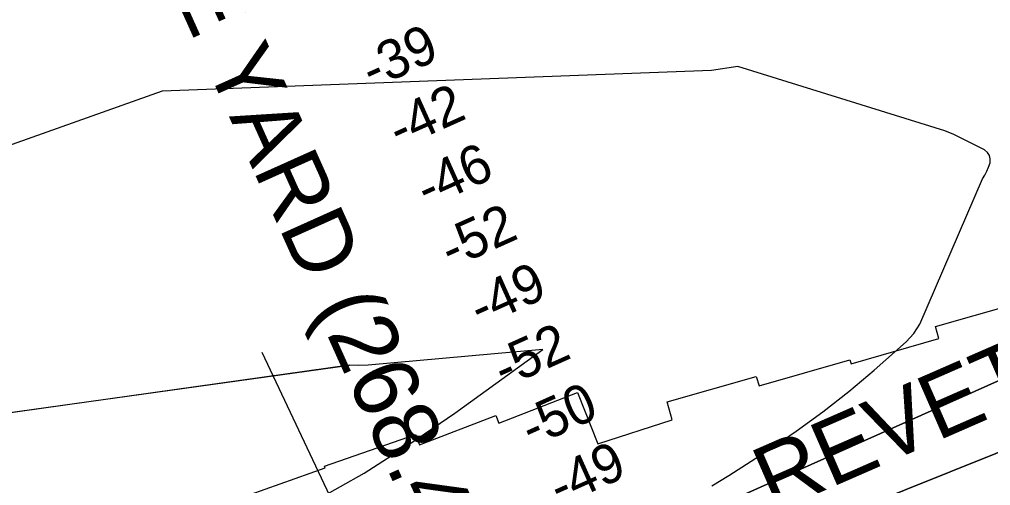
# Model space of a CAD drawing. Extents: x 3219052 to 3256913, y 800770 to 826146.
# Drawn here: x 3250063 to 3251550, y 814643 to 815356 of the extents above; entities that cross this region are included whole.
import ezdxf

# ---------------------------------------------------------------- set-up
doc = ezdxf.new("R2010")
doc.units = 0
for name, color, linetype in [('V-CHAN-NAID', 7, 'Continuous'), ('V-RIVR-RANG', 7, 'Continuous'), ('V-RRAP-RVMT', 7, 'Continuous'), ('V-RRAP-RVMT-IDEN', 7, 'Continuous'), ('V-TOPO-DPTH', 7, 'Continuous'), ('V-TOPO-MAJR', 7, 'Continuous'), ('V-TOPO-MINR', 7, 'Continuous')]:
    doc.layers.add(name, color=color, linetype=linetype)

msp = doc.modelspace()

# ---------------------------------------------------------------- linework, layer by layer
at = {"layer": 'V-RIVR-RANG'}
msp.add_line((3250835.2, 813996.3), (3250434.9, 814846.8), dxfattribs=at)
at = {"layer": 'V-RRAP-RVMT'}
for p, q in [((3251465.6, 814886.5), (3251611.3, 814927.8)), ((3251470.7, 814868.3), (3251465.6, 814886.5)), ((3251336.4, 814829.3), (3251470.7, 814868.3)), ((3251195.3, 814795.4), (3251334.5, 814835.5)), ((3251334.5, 814835.5), (3251336.4, 814829.3)), ((3251054.5, 814771.2), (3251191.1, 814809.8)), ((3251191.1, 814809.8), (3251195.3, 814795.4)), ((3250796.9, 814738.5), (3250917.6, 814785.7)), ((3250917.6, 814785.7), (3250948.4, 814706.8)), ((3251062.4, 814743.8), (3251054.5, 814771.2)), ((3250675.4, 814705.4), (3250792.4, 814750.5)), ((3250792.4, 814750.5), (3250796.9, 814738.5)), ((3250948.4, 814706.8), (3251062.4, 814743.8)), ((3250530.2, 814672.8), (3250669.6, 814721.4)), ((3250669.6, 814721.4), (3250675.4, 814705.4)), ((3250416.3, 814629.3), (3250531.2, 814670.1)), ((3250531.2, 814670.1), (3250530.2, 814672.8))]:
    msp.add_line(p, q, dxfattribs=at)
at = {"layer": 'V-TOPO-DPTH'}
for points in [[(3250609.6, 814440.5), (3250970.6, 814543.4), (3250984.3, 814547.6), (3250997.8, 814552.2), (3251011.1, 814557.3), (3251024.2, 814562.9), (3251589.1, 814815.4), (3251634.3, 814835.5), (3251679.5, 814855.5), (3251724.8, 814875.4), (3251770, 814895.3), (3251787.9, 814903.1), (3251824.5, 814918.5), (3251861.3, 814933.2), (3251898.5, 814946.9), (3251935.9, 814960), (3252104.9, 815016.6), (3252200.4, 815050), (3252295.3, 815084.9), (3252389.2, 815122.2)], [(3251280.8, 814581.1), (3251902.3, 814830.5), (3251903.8, 814831), (3251905.2, 814831.6), (3251906.7, 814832.2), (3251908.1, 814832.7), (3251909.6, 814833.3), (3251911, 814833.8), (3251912.5, 814834.4), (3251913.9, 814834.9), (3252076.2, 814896.2), (3252158.6, 814927.9), (3252240.8, 814960.1), (3252322.7, 814993.1), (3252404.3, 815026.7)], [(3252404.3, 815026.7), (3252322.7, 814993.1), (3252240.8, 814960.1), (3252158.6, 814927.9), (3252076.2, 814896.2), (3251913.9, 814834.9), (3251912.5, 814834.4), (3251911, 814833.8), (3251909.6, 814833.3), (3251908.1, 814832.7), (3251906.7, 814832.2), (3251905.2, 814831.6), (3251903.8, 814831), (3251902.3, 814830.5), (3251280.8, 814581.1)], [(3251589.1, 814815.4), (3251024.2, 814562.9), (3251011.1, 814557.3), (3250997.8, 814552.2), (3250984.3, 814547.6), (3250970.6, 814543.4), (3250477.7, 814403), (3250438.6, 814392.2), (3250399.5, 814381.8), (3250360.2, 814372), (3250320.8, 814362.5), (3250311.6, 814360.4), (3250276.9, 814351.8), (3250242.4, 814342.5), (3250208.2, 814332.2), (3250174.1, 814321.1), (3250120.2, 814302.7), (3250113.3, 814300.3), (3250106.5, 814297.8), (3250099.7, 814295.1), (3250092.9, 814292.4), (3250031.8, 814267.4)]]:
    msp.add_lwpolyline(points, dxfattribs=at)
at = {"layer": 'V-TOPO-MAJR'}
for points in [[(3251480, 815186), (3251162.8, 815284.6), (3251122.4, 815278.1), (3250281.7, 815246.4), (3249829, 815086)], [(3251123.2, 814642.7), (3251149.1, 814658.6), (3251210.1, 814697.8), (3251252, 814726.1), (3251293.1, 814755.7), (3251332.7, 814787.1), (3251371.4, 814819.6), (3251420.5, 814862.9), (3251432.1, 814875.7), (3251441.6, 814889.8), (3251537.4, 815112.3), (3251541, 815118.1), (3251544.2, 815124.2), (3251546.8, 815130.5), (3251549, 815137), (3251549.3, 815143), (3251548.2, 815148.3), (3251545, 815152.8), (3251540.4, 815156.6), (3251493.7, 815180.2), (3251480, 815186)]]:
    msp.add_lwpolyline(points, dxfattribs=at)
at = {"layer": 'V-TOPO-MINR'}
for points in [[(3251280.8, 814581.1), (3251902.3, 814830.5), (3251903.8, 814831), (3251905.2, 814831.6), (3251906.7, 814832.2), (3251908.1, 814832.7), (3251909.6, 814833.3), (3251911, 814833.8), (3251912.5, 814834.4), (3251913.9, 814834.9), (3252076.2, 814896.2), (3252158.6, 814927.9), (3252240.8, 814960.1), (3252322.7, 814993.1), (3252404.3, 815026.7)], [(3250031.6, 814380.5), (3250064.6, 814396.4), (3250097.6, 814412.4), (3250130.5, 814428.4), (3250444.9, 814582.7), (3250518.6, 814621.3), (3250590.8, 814662.2), (3250660.8, 814706.7), (3250729.4, 814753.7), (3250864.3, 814851.3), (3250596.8, 814827.5), (3250582.6, 814826.9), (3250568.5, 814827.3)], [(3249934.4, 814739), (3250568.5, 814827.3), (3249929.2, 814737.7)], [(3251589.1, 814815.4), (3251024.2, 814562.9), (3251011.1, 814557.3), (3250997.8, 814552.2), (3250984.3, 814547.6), (3250970.6, 814543.4), (3250477.7, 814403), (3250438.6, 814392.2), (3250399.5, 814381.8), (3250360.2, 814372), (3250320.8, 814362.5), (3250311.6, 814360.4), (3250276.9, 814351.8), (3250242.4, 814342.5), (3250208.2, 814332.2), (3250174.1, 814321.1), (3250120.2, 814302.7), (3250113.3, 814300.3), (3250106.5, 814297.8), (3250099.7, 814295.1), (3250092.9, 814292.4), (3250031.8, 814267.4)]]:
    msp.add_lwpolyline(points, dxfattribs=at)

# ---------------------------------------------------------------- texts
at = {"layer": 'V-CHAN-NAID'}
msp.add_text('GRAVE YARD (268.4)', height=100, rotation=294.1791, dxfattribs=at).set_placement((3250140.1, 815750.4))
at = {"layer": 'V-RIVR-RANG'}
for s, p in [('-39', (3250602.9, 815249.2)), ('-42', (3250644.2, 815158.1)), ('-46', (3250686.9, 815067.6)), ('-52', (3250723.6, 814974.5)), ('-49', (3250768.3, 814885)), ('-52', (3250804.8, 814791.7)), ('-50', (3250846.9, 814701)), ('-49', (3250890.1, 814610.8))]:
    msp.add_text(s, height=60, rotation=24.1718, dxfattribs=at).set_placement(p)
at = {"layer": 'V-RRAP-RVMT-IDEN'}
msp.add_text('REVET.', height=100, rotation=23.5923, dxfattribs=at).set_placement((3251216.2, 814600.7))

doc.saveas('drawing.dxf')
